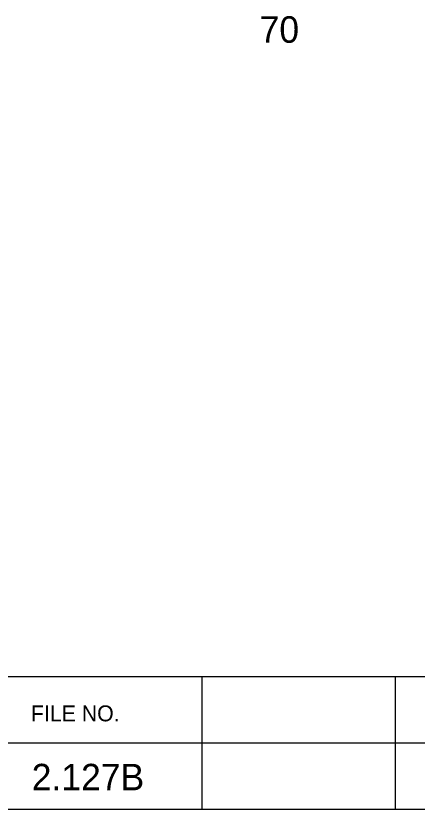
# Model space of a CAD drawing. Extents: x 1000 to 1162, y 999 to 8520.
# Drawn here: x 1145.41 to 1152.97, y 7540.05 to 7555.01 of the extents above; entities that cross this region are included whole.
import ezdxf

# ---------------------------------------------------------------- set-up
doc = ezdxf.new("R2010")
doc.units = 0
for name, color, linetype in [('Level 20', 7, 'Continuous'), ('Level 3', 7, 'Continuous'), ('Level 56', 7, 'Continuous')]:
    doc.layers.add(name, color=color, linetype=linetype)

msp = doc.modelspace()

# ---------------------------------------------------------------- linework, layer by layer
at = {"layer": 'Level 3'}
for p, q in [((1133.055, 7542.546), (1161.555, 7542.546)), ((1133.055, 7542.546), (1161.555, 7542.546)), ((1133.055, 7542.546), (1161.555, 7542.546)), ((1133.055, 7542.546), (1161.555, 7542.546)), ((1133.055, 7542.546), (1161.555, 7542.546)), ((1133.055, 7542.546), (1161.555, 7542.546)), ((1133.055, 7542.546), (1161.555, 7542.546)), ((1133.055, 7542.546), (1161.555, 7542.546)), ((1133.055, 7542.546), (1161.555, 7542.546)), ((1133.055, 7542.546), (1161.555, 7542.546)), ((1133.055, 7542.546), (1161.555, 7542.546)), ((1133.055, 7542.546), (1161.555, 7542.546)), ((1133.055, 7542.546), (1161.555, 7542.546)), ((1133.055, 7542.546), (1161.555, 7542.546)), ((1133.055, 7542.546), (1161.555, 7542.546)), ((1133.055, 7542.546), (1161.555, 7542.546)), ((1133.055, 7542.546), (1161.555, 7542.546)), ((1133.055, 7542.546), (1161.555, 7542.546)), ((1133.055, 7542.546), (1161.555, 7542.546)), ((1133.055, 7542.546), (1161.555, 7542.546)), ((1133.055, 7542.546), (1161.555, 7542.546)), ((1133.055, 7542.546), (1161.555, 7542.546)), ((1133.055, 7542.546), (1161.555, 7542.546)), ((1133.055, 7542.546), (1161.555, 7542.546)), ((1133.055, 7542.546), (1161.555, 7542.546)), ((1133.055, 7542.546), (1161.555, 7542.546)), ((1133.055, 7542.546), (1161.555, 7542.546)), ((1133.055, 7542.546), (1161.555, 7542.546)), ((1133.055, 7542.546), (1161.555, 7542.546)), ((1133.055, 7542.546), (1161.555, 7542.546)), ((1133.055, 7542.546), (1161.555, 7542.546)), ((1133.055, 7542.546), (1161.555, 7542.546)), ((1133.055, 7542.546), (1161.555, 7542.546)), ((1133.055, 7542.546), (1161.555, 7542.546)), ((1133.055, 7542.546), (1161.555, 7542.546)), ((1133.055, 7542.546), (1161.555, 7542.546)), ((1133.055, 7542.546), (1161.555, 7542.546)), ((1133.055, 7542.546), (1161.555, 7542.546)), ((1133.055, 7542.546), (1161.555, 7542.546)), ((1133.055, 7542.546), (1161.555, 7542.546)), ((1133.055, 7542.546), (1161.555, 7542.546)), ((1133.055, 7542.546), (1161.555, 7542.546)), ((1133.055, 7542.546), (1161.555, 7542.546)), ((1133.055, 7542.546), (1161.555, 7542.546)), ((1133.055, 7542.546), (1161.555, 7542.546)), ((1133.055, 7542.546), (1161.555, 7542.546)), ((1133.055, 7542.546), (1161.555, 7542.546)), ((1133.055, 7542.546), (1161.555, 7542.546)), ((1133.055, 7542.546), (1161.555, 7542.546)), ((1133.055, 7542.546), (1161.555, 7542.546)), ((1133.055, 7542.546), (1161.555, 7542.546)), ((1133.055, 7542.546), (1161.555, 7542.546)), ((1133.055, 7542.546), (1161.555, 7542.546)), ((1133.055, 7542.546), (1161.555, 7542.546)), ((1133.055, 7542.546), (1161.555, 7542.546)), ((1148.913, 7542.546), (1148.913, 7540.046)), ((1148.913, 7542.546), (1148.913, 7540.046)), ((1148.913, 7542.546), (1148.913, 7540.046)), ((1148.913, 7542.546), (1148.913, 7540.046)), ((1148.913, 7542.546), (1148.913, 7540.046)), ((1148.913, 7542.546), (1148.913, 7540.046)), ((1148.913, 7542.546), (1148.913, 7540.046)), ((1148.913, 7542.546), (1148.913, 7540.046)), ((1148.913, 7542.546), (1148.913, 7540.046)), ((1148.913, 7542.546), (1148.913, 7540.046)), ((1148.913, 7542.546), (1148.913, 7540.046)), ((1148.913, 7542.546), (1148.913, 7540.046)), ((1148.913, 7542.546), (1148.913, 7540.046)), ((1148.913, 7542.546), (1148.913, 7540.046)), ((1148.913, 7542.546), (1148.913, 7540.046)), ((1148.913, 7542.546), (1148.913, 7540.046)), ((1148.913, 7542.546), (1148.913, 7540.046)), ((1148.913, 7542.546), (1148.913, 7540.046)), ((1148.913, 7542.546), (1148.913, 7540.046)), ((1148.913, 7542.546), (1148.913, 7540.046)), ((1148.913, 7542.546), (1148.913, 7540.046)), ((1148.913, 7542.546), (1148.913, 7540.046)), ((1148.913, 7542.546), (1148.913, 7540.046)), ((1148.913, 7542.546), (1148.913, 7540.046)), ((1148.913, 7542.546), (1148.913, 7540.046)), ((1148.913, 7542.546), (1148.913, 7540.046)), ((1148.913, 7542.546), (1148.913, 7540.046)), ((1148.913, 7542.546), (1148.913, 7540.046)), ((1148.913, 7542.546), (1148.913, 7540.046)), ((1148.913, 7542.546), (1148.913, 7540.046)), ((1148.913, 7542.546), (1148.913, 7540.046)), ((1148.913, 7542.546), (1148.913, 7540.046)), ((1148.913, 7542.546), (1148.913, 7540.046)), ((1148.913, 7542.546), (1148.913, 7540.046)), ((1148.913, 7542.546), (1148.913, 7540.046)), ((1148.913, 7542.546), (1148.913, 7540.046)), ((1148.913, 7542.546), (1148.913, 7540.046)), ((1148.913, 7542.546), (1148.913, 7540.046)), ((1148.913, 7542.546), (1148.913, 7540.046)), ((1148.913, 7542.546), (1148.913, 7540.046)), ((1148.913, 7542.546), (1148.913, 7540.046)), ((1148.913, 7542.546), (1148.913, 7540.046)), ((1148.913, 7542.546), (1148.913, 7540.046)), ((1148.913, 7542.546), (1148.913, 7540.046)), ((1148.913, 7542.546), (1148.913, 7540.046)), ((1148.913, 7542.546), (1148.913, 7540.046)), ((1148.913, 7542.546), (1148.913, 7540.046)), ((1148.913, 7542.546), (1148.913, 7540.046)), ((1148.913, 7542.546), (1148.913, 7540.046)), ((1148.913, 7542.546), (1148.913, 7540.046)), ((1148.913, 7542.546), (1148.913, 7540.046)), ((1148.913, 7542.546), (1148.913, 7540.046)), ((1148.913, 7542.546), (1148.913, 7540.046)), ((1148.913, 7542.546), (1148.913, 7540.046)), ((1148.913, 7542.546), (1148.913, 7540.046)), ((1152.554, 7542.546), (1152.554, 7540.046)), ((1152.554, 7542.546), (1152.554, 7540.046)), ((1152.554, 7542.546), (1152.554, 7540.046)), ((1152.554, 7542.546), (1152.554, 7540.046)), ((1152.554, 7542.546), (1152.554, 7540.046)), ((1152.554, 7542.546), (1152.554, 7540.046)), ((1152.554, 7542.546), (1152.554, 7540.046)), ((1152.554, 7542.546), (1152.554, 7540.046)), ((1152.554, 7542.546), (1152.554, 7540.046)), ((1152.554, 7542.546), (1152.554, 7540.046)), ((1152.554, 7542.546), (1152.554, 7540.046)), ((1152.554, 7542.546), (1152.554, 7540.046)), ((1152.554, 7542.546), (1152.554, 7540.046)), ((1152.554, 7542.546), (1152.554, 7540.046)), ((1152.554, 7542.546), (1152.554, 7540.046)), ((1152.554, 7542.546), (1152.554, 7540.046)), ((1152.554, 7542.546), (1152.554, 7540.046)), ((1152.554, 7542.546), (1152.554, 7540.046)), ((1152.554, 7542.546), (1152.554, 7540.046)), ((1152.554, 7542.546), (1152.554, 7540.046)), ((1152.554, 7542.546), (1152.554, 7540.046)), ((1152.554, 7542.546), (1152.554, 7540.046)), ((1152.554, 7542.546), (1152.554, 7540.046)), ((1152.554, 7542.546), (1152.554, 7540.046)), ((1152.554, 7542.546), (1152.554, 7540.046)), ((1152.554, 7542.546), (1152.554, 7540.046)), ((1152.554, 7542.546), (1152.554, 7540.046)), ((1152.554, 7542.546), (1152.554, 7540.046)), ((1152.554, 7542.546), (1152.554, 7540.046)), ((1152.554, 7542.546), (1152.554, 7540.046)), ((1152.554, 7542.546), (1152.554, 7540.046)), ((1152.554, 7542.546), (1152.554, 7540.046)), ((1152.554, 7542.546), (1152.554, 7540.046)), ((1152.554, 7542.546), (1152.554, 7540.046)), ((1152.554, 7542.546), (1152.554, 7540.046)), ((1152.554, 7542.546), (1152.554, 7540.046)), ((1152.554, 7542.546), (1152.554, 7540.046)), ((1152.554, 7542.546), (1152.554, 7540.046)), ((1152.554, 7542.546), (1152.554, 7540.046)), ((1152.554, 7542.546), (1152.554, 7540.046)), ((1152.554, 7542.546), (1152.554, 7540.046)), ((1152.554, 7542.546), (1152.554, 7540.046)), ((1152.554, 7542.546), (1152.554, 7540.046)), ((1152.554, 7542.546), (1152.554, 7540.046)), ((1152.554, 7542.546), (1152.554, 7540.046)), ((1152.554, 7542.546), (1152.554, 7540.046)), ((1152.554, 7542.546), (1152.554, 7540.046)), ((1152.554, 7542.546), (1152.554, 7540.046)), ((1152.554, 7542.546), (1152.554, 7540.046)), ((1152.554, 7542.546), (1152.554, 7540.046)), ((1152.554, 7542.546), (1152.554, 7540.046)), ((1152.554, 7542.546), (1152.554, 7540.046)), ((1152.554, 7542.546), (1152.554, 7540.046)), ((1152.554, 7542.546), (1152.554, 7540.046)), ((1152.554, 7542.546), (1152.554, 7540.046)), ((1133.055, 7541.296), (1161.555, 7541.296)), ((1133.055, 7541.296), (1161.555, 7541.296)), ((1133.055, 7541.296), (1161.555, 7541.296)), ((1133.055, 7541.296), (1161.555, 7541.296)), ((1133.055, 7541.296), (1161.555, 7541.296)), ((1133.055, 7541.296), (1161.555, 7541.296)), ((1133.055, 7541.296), (1161.555, 7541.296)), ((1133.055, 7541.296), (1161.555, 7541.296)), ((1133.055, 7541.296), (1161.555, 7541.296)), ((1133.055, 7541.296), (1161.555, 7541.296)), ((1133.055, 7541.296), (1161.555, 7541.296)), ((1133.055, 7541.296), (1161.555, 7541.296)), ((1133.055, 7541.296), (1161.555, 7541.296)), ((1133.055, 7541.296), (1161.555, 7541.296)), ((1133.055, 7541.296), (1161.555, 7541.296)), ((1133.055, 7541.296), (1161.555, 7541.296)), ((1133.055, 7541.296), (1161.555, 7541.296)), ((1133.055, 7541.296), (1161.555, 7541.296)), ((1133.055, 7541.296), (1161.555, 7541.296)), ((1133.055, 7541.296), (1161.555, 7541.296)), ((1133.055, 7541.296), (1161.555, 7541.296)), ((1133.055, 7541.296), (1161.555, 7541.296)), ((1133.055, 7541.296), (1161.555, 7541.296)), ((1133.055, 7541.296), (1161.555, 7541.296)), ((1133.055, 7541.296), (1161.555, 7541.296)), ((1133.055, 7541.296), (1161.555, 7541.296)), ((1133.055, 7541.296), (1161.555, 7541.296)), ((1133.055, 7541.296), (1161.555, 7541.296)), ((1133.055, 7541.296), (1161.555, 7541.296)), ((1133.055, 7541.296), (1161.555, 7541.296)), ((1133.055, 7541.296), (1161.555, 7541.296)), ((1133.055, 7541.296), (1161.555, 7541.296)), ((1133.055, 7541.296), (1161.555, 7541.296)), ((1133.055, 7541.296), (1161.555, 7541.296)), ((1133.055, 7541.296), (1161.555, 7541.296)), ((1133.055, 7541.296), (1161.555, 7541.296)), ((1133.055, 7541.296), (1161.555, 7541.296)), ((1133.055, 7541.296), (1161.555, 7541.296)), ((1133.055, 7541.296), (1161.555, 7541.296)), ((1133.055, 7541.296), (1161.555, 7541.296)), ((1133.055, 7541.296), (1161.555, 7541.296)), ((1133.055, 7541.296), (1161.555, 7541.296)), ((1133.055, 7541.296), (1161.555, 7541.296)), ((1133.055, 7541.296), (1161.555, 7541.296)), ((1133.055, 7541.296), (1161.555, 7541.296)), ((1133.055, 7541.296), (1161.555, 7541.296)), ((1133.055, 7541.296), (1161.555, 7541.296)), ((1133.055, 7541.296), (1161.555, 7541.296)), ((1133.055, 7541.296), (1161.555, 7541.296)), ((1133.055, 7541.296), (1161.555, 7541.296)), ((1133.055, 7541.296), (1161.555, 7541.296)), ((1133.055, 7541.296), (1161.555, 7541.296)), ((1133.055, 7541.296), (1161.555, 7541.296)), ((1133.055, 7541.296), (1161.555, 7541.296)), ((1133.055, 7541.296), (1161.555, 7541.296)), ((1133.055, 7540.046), (1161.555, 7540.046)), ((1133.055, 7540.046), (1161.555, 7540.046)), ((1133.055, 7540.046), (1161.555, 7540.046)), ((1133.055, 7540.046), (1161.555, 7540.046)), ((1133.055, 7540.046), (1161.555, 7540.046)), ((1133.055, 7540.046), (1161.555, 7540.046)), ((1133.055, 7540.046), (1161.555, 7540.046)), ((1133.055, 7540.046), (1161.555, 7540.046)), ((1133.055, 7540.046), (1161.555, 7540.046)), ((1133.055, 7540.046), (1161.555, 7540.046)), ((1133.055, 7540.046), (1161.555, 7540.046)), ((1133.055, 7540.046), (1161.555, 7540.046)), ((1133.055, 7540.046), (1161.555, 7540.046)), ((1133.055, 7540.046), (1161.555, 7540.046)), ((1133.055, 7540.046), (1161.555, 7540.046)), ((1133.055, 7540.046), (1161.555, 7540.046)), ((1133.055, 7540.046), (1161.555, 7540.046)), ((1133.055, 7540.046), (1161.555, 7540.046)), ((1133.055, 7540.046), (1161.555, 7540.046)), ((1133.055, 7540.046), (1161.555, 7540.046)), ((1133.055, 7540.046), (1161.555, 7540.046)), ((1133.055, 7540.046), (1161.555, 7540.046)), ((1133.055, 7540.046), (1161.555, 7540.046)), ((1133.055, 7540.046), (1161.555, 7540.046)), ((1133.055, 7540.046), (1161.555, 7540.046)), ((1133.055, 7540.046), (1161.555, 7540.046)), ((1133.055, 7540.046), (1161.555, 7540.046)), ((1133.055, 7540.046), (1161.555, 7540.046)), ((1133.055, 7540.046), (1161.555, 7540.046)), ((1133.055, 7540.046), (1161.555, 7540.046)), ((1133.055, 7540.046), (1161.555, 7540.046)), ((1133.055, 7540.046), (1161.555, 7540.046)), ((1133.055, 7540.046), (1161.555, 7540.046)), ((1133.055, 7540.046), (1161.555, 7540.046)), ((1133.055, 7540.046), (1161.555, 7540.046)), ((1133.055, 7540.046), (1161.555, 7540.046)), ((1133.055, 7540.046), (1161.555, 7540.046)), ((1133.055, 7540.046), (1161.555, 7540.046)), ((1133.055, 7540.046), (1161.555, 7540.046)), ((1133.055, 7540.046), (1161.555, 7540.046)), ((1133.055, 7540.046), (1161.555, 7540.046)), ((1133.055, 7540.046), (1161.555, 7540.046)), ((1133.055, 7540.046), (1161.555, 7540.046)), ((1133.055, 7540.046), (1161.555, 7540.046)), ((1133.055, 7540.046), (1161.555, 7540.046)), ((1133.055, 7540.046), (1161.555, 7540.046)), ((1133.055, 7540.046), (1161.555, 7540.046)), ((1133.055, 7540.046), (1161.555, 7540.046)), ((1133.055, 7540.046), (1161.555, 7540.046)), ((1133.055, 7540.046), (1161.555, 7540.046)), ((1133.055, 7540.046), (1161.555, 7540.046)), ((1133.055, 7540.046), (1161.555, 7540.046)), ((1133.055, 7540.046), (1161.555, 7540.046)), ((1133.055, 7540.046), (1161.555, 7540.046)), ((1133.055, 7540.046), (1161.555, 7540.046))]:
    msp.add_line(p, q, dxfattribs=at)

# ---------------------------------------------------------------- texts
at = {"layer": 'Level 20'}
msp.add_text('2.127B', height=0.5, dxfattribs=at).set_placement((1145.707, 7540.4))
at = {"layer": 'Level 3'}
msp.add_text('FILE NO.', height=0.3, dxfattribs=at).set_placement((1145.691, 7541.702))
msp.add_text('FILE NO.', height=0.3, dxfattribs=at).set_placement((1145.691, 7541.702))
msp.add_text('FILE NO.', height=0.3, dxfattribs=at).set_placement((1145.691, 7541.702))
msp.add_text('FILE NO.', height=0.3, dxfattribs=at).set_placement((1145.691, 7541.702))
msp.add_text('FILE NO.', height=0.3, dxfattribs=at).set_placement((1145.691, 7541.702))
msp.add_text('FILE NO.', height=0.3, dxfattribs=at).set_placement((1145.691, 7541.702))
msp.add_text('FILE NO.', height=0.3, dxfattribs=at).set_placement((1145.691, 7541.702))
msp.add_text('FILE NO.', height=0.3, dxfattribs=at).set_placement((1145.691, 7541.702))
msp.add_text('FILE NO.', height=0.3, dxfattribs=at).set_placement((1145.691, 7541.702))
msp.add_text('FILE NO.', height=0.3, dxfattribs=at).set_placement((1145.691, 7541.702))
msp.add_text('FILE NO.', height=0.3, dxfattribs=at).set_placement((1145.691, 7541.702))
msp.add_text('FILE NO.', height=0.3, dxfattribs=at).set_placement((1145.691, 7541.702))
msp.add_text('FILE NO.', height=0.3, dxfattribs=at).set_placement((1145.691, 7541.702))
msp.add_text('FILE NO.', height=0.3, dxfattribs=at).set_placement((1145.691, 7541.702))
msp.add_text('FILE NO.', height=0.3, dxfattribs=at).set_placement((1145.691, 7541.702))
msp.add_text('FILE NO.', height=0.3, dxfattribs=at).set_placement((1145.691, 7541.702))
msp.add_text('FILE NO.', height=0.3, dxfattribs=at).set_placement((1145.691, 7541.702))
msp.add_text('FILE NO.', height=0.3, dxfattribs=at).set_placement((1145.691, 7541.702))
msp.add_text('FILE NO.', height=0.3, dxfattribs=at).set_placement((1145.691, 7541.702))
msp.add_text('FILE NO.', height=0.3, dxfattribs=at).set_placement((1145.691, 7541.702))
msp.add_text('FILE NO.', height=0.3, dxfattribs=at).set_placement((1145.691, 7541.702))
msp.add_text('FILE NO.', height=0.3, dxfattribs=at).set_placement((1145.691, 7541.702))
msp.add_text('FILE NO.', height=0.3, dxfattribs=at).set_placement((1145.691, 7541.702))
msp.add_text('FILE NO.', height=0.3, dxfattribs=at).set_placement((1145.691, 7541.702))
msp.add_text('FILE NO.', height=0.3, dxfattribs=at).set_placement((1145.691, 7541.702))
msp.add_text('FILE NO.', height=0.3, dxfattribs=at).set_placement((1145.691, 7541.702))
msp.add_text('FILE NO.', height=0.3, dxfattribs=at).set_placement((1145.691, 7541.702))
msp.add_text('FILE NO.', height=0.3, dxfattribs=at).set_placement((1145.691, 7541.702))
msp.add_text('FILE NO.', height=0.3, dxfattribs=at).set_placement((1145.691, 7541.702))
msp.add_text('FILE NO.', height=0.3, dxfattribs=at).set_placement((1145.691, 7541.702))
msp.add_text('FILE NO.', height=0.3, dxfattribs=at).set_placement((1145.691, 7541.702))
msp.add_text('FILE NO.', height=0.3, dxfattribs=at).set_placement((1145.691, 7541.702))
msp.add_text('FILE NO.', height=0.3, dxfattribs=at).set_placement((1145.691, 7541.702))
msp.add_text('FILE NO.', height=0.3, dxfattribs=at).set_placement((1145.691, 7541.702))
msp.add_text('FILE NO.', height=0.3, dxfattribs=at).set_placement((1145.691, 7541.702))
msp.add_text('FILE NO.', height=0.3, dxfattribs=at).set_placement((1145.691, 7541.702))
msp.add_text('FILE NO.', height=0.3, dxfattribs=at).set_placement((1145.691, 7541.702))
msp.add_text('FILE NO.', height=0.3, dxfattribs=at).set_placement((1145.691, 7541.702))
msp.add_text('FILE NO.', height=0.3, dxfattribs=at).set_placement((1145.691, 7541.702))
msp.add_text('FILE NO.', height=0.3, dxfattribs=at).set_placement((1145.691, 7541.702))
msp.add_text('FILE NO.', height=0.3, dxfattribs=at).set_placement((1145.691, 7541.702))
msp.add_text('FILE NO.', height=0.3, dxfattribs=at).set_placement((1145.691, 7541.702))
msp.add_text('FILE NO.', height=0.3, dxfattribs=at).set_placement((1145.691, 7541.702))
msp.add_text('FILE NO.', height=0.3, dxfattribs=at).set_placement((1145.691, 7541.702))
msp.add_text('FILE NO.', height=0.3, dxfattribs=at).set_placement((1145.691, 7541.702))
msp.add_text('FILE NO.', height=0.3, dxfattribs=at).set_placement((1145.691, 7541.702))
msp.add_text('FILE NO.', height=0.3, dxfattribs=at).set_placement((1145.691, 7541.702))
msp.add_text('FILE NO.', height=0.3, dxfattribs=at).set_placement((1145.691, 7541.702))
msp.add_text('FILE NO.', height=0.3, dxfattribs=at).set_placement((1145.691, 7541.702))
msp.add_text('FILE NO.', height=0.3, dxfattribs=at).set_placement((1145.691, 7541.702))
msp.add_text('FILE NO.', height=0.3, dxfattribs=at).set_placement((1145.691, 7541.702))
msp.add_text('FILE NO.', height=0.3, dxfattribs=at).set_placement((1145.691, 7541.702))
msp.add_text('FILE NO.', height=0.3, dxfattribs=at).set_placement((1145.691, 7541.702))
msp.add_text('FILE NO.', height=0.3, dxfattribs=at).set_placement((1145.691, 7541.702))
msp.add_text('FILE NO.', height=0.3, dxfattribs=at).set_placement((1145.691, 7541.702))
at = {"layer": 'Level 56'}
msp.add_text('70', height=0.5, dxfattribs=at).set_placement((1150, 7554.5))

doc.saveas('drawing.dxf')
